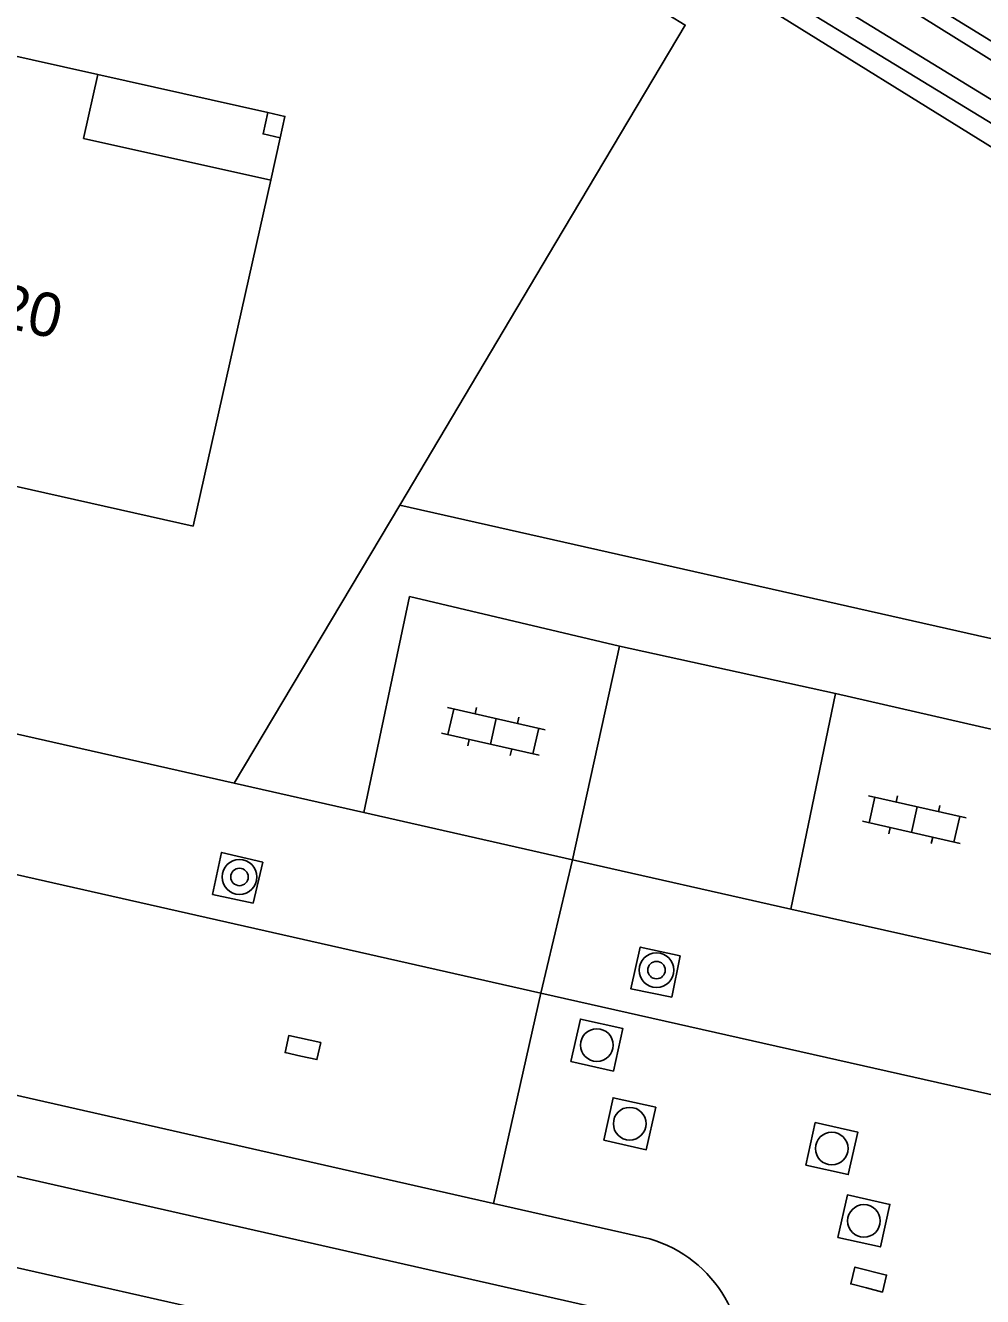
# Model space of a CAD drawing. Extents: x 128000 to 131008, y 398996 to 402500.
# Drawn here: x 129363.2 to 129385.17, y 399076.27 to 399105.45 of the extents above; entities that cross this region are included whole.
import ezdxf

# ---------------------------------------------------------------- set-up
doc = ezdxf.new("R2010")
doc.units = 0
for name, color, linetype in [('gg-afsc-erfafscheiding', 7, 'Continuous'), ('gg-anno-huisnummerreeks BGT', 7, 'Continuous'), ('gg-bbg-hoofdgebouw', 7, 'Continuous'), ('gg-bbg-onder overbouw', 7, 'Continuous'), ('gg-bbg-pand overbouw', 7, 'Continuous'), ('gg-bbg-pilaar onder overbouw', 7, 'Continuous'), ('gg-bbg-pilaar pand', 7, 'Continuous'), ('gg-knt-verharding', 7, 'Continuous'), ('gg-kntw-bovenkant insteek waterloop', 7, 'Continuous'), ('gg-kntw-waterlijn', 7, 'Continuous'), ('gt-grn-groengrens', 7, 'Continuous'), ('gt-grn-vlakafsluiter', 7, 'Continuous'), ('gt-grn-weggrens', 7, 'Continuous'), ('gt-symb-boom', 7, 'Continuous'), ('gt-symb-klinker verharding', 7, 'Continuous'), ('gt-symb-kolk', 7, 'Continuous'), ('gt-symb-rioolschacht', 7, 'Continuous')]:
    doc.layers.add(name, color=color, linetype=linetype)

# ---------------------------------------------------------------- blocks, each defined once
blk = doc.blocks.new('gt0-BOOM')
at = {"layer": 'gt-symb-boom'}
for radius in [0.4, 0.2]:
    blk.add_circle((0, 0), radius, dxfattribs=at)
blk = doc.blocks.new('gt0-KL1')
at = {"layer": 'gt-symb-klinker verharding'}
for p, q in [((-1.15, 0.3), (1.15, 0.3)), ((-1, -0.3), (-1, 0.3)), ((-0.5, 0.3), (-0.5, 0.45)), ((0, -0.3), (0, 0.3)), ((0.5, 0.3), (0.5, 0.45)), ((1, -0.3), (1, 0.3)), ((-1.15, -0.3), (1.15, -0.3)), ((-0.5, -0.45), (-0.5, -0.3)), ((0.5, -0.45), (0.5, -0.3))]:
    blk.add_line(p, q, dxfattribs=at)
blk = doc.blocks.new('gt0-KOLK')
at = {"layer": 'gt-symb-kolk'}
blk.add_lwpolyline([(0, 0), (0.375, 0), (0.375, 0.4), (-0.375, 0.4), (-0.375, 0), (0, 0)], dxfattribs=at)
blk = doc.blocks.new('gt0-RS')
at = {"layer": 'gt-symb-rioolschacht'}
blk.add_lwpolyline([(-0.5, -0.5), (0.5, -0.5), (0.5, 0.5), (-0.5, 0.5)], close=True, dxfattribs=at)
blk.add_circle((0, 0), 0.375, dxfattribs=at)

msp = doc.modelspace()

# ---------------------------------------------------------------- linework, layer by layer
at = {"layer": 'gg-afsc-erfafscheiding'}
for p, q in [((129371.792, 399094.439), (129375.379, 399100.469)), ((129367.992, 399088.052), (129371.792, 399094.439))]:
    msp.add_line(p, q, dxfattribs=at)
at = {"layer": 'gg-bbg-hoofdgebouw'}
for p, q in [((129362.558, 399104.838), (129364.859, 399104.323)), ((129368.831, 399101.897), (129367.049, 399093.955)), ((129368.225, 399075.745), (129362.372, 399077.066))]:
    msp.add_line(p, q, dxfattribs=at)
msp.add_lwpolyline([(129367.049, 399093.955), (129357.878, 399096.017), (129357.659, 399095.041), (129349.531, 399096.869)], dxfattribs=at)
at = {"layer": 'gg-bbg-onder overbouw'}
msp.add_lwpolyline([(129364.859, 399104.323), (129364.532, 399102.859), (129368.831, 399101.897)], dxfattribs=at)
at = {"layer": 'gg-bbg-pand overbouw'}
for p, q in [((129368.763, 399103.45), (129364.859, 399104.323)), ((129369.045, 399102.874), (129368.831, 399101.897))]:
    msp.add_line(p, q, dxfattribs=at)
at = {"layer": 'gg-bbg-pilaar onder overbouw'}
msp.add_lwpolyline([(129368.763, 399103.45), (129368.654, 399102.961), (129369.045, 399102.874)], dxfattribs=at)
at = {"layer": 'gg-bbg-pilaar pand'}
msp.add_lwpolyline([(129369.045, 399102.874), (129369.154, 399103.362), (129368.763, 399103.45)], dxfattribs=at)
at = {"layer": 'gg-knt-verharding'}
for p, q in [((129317.391, 399099.493), (129367.992, 399088.052)), ((129316.69, 399096.394), (129375.03, 399083.235)), ((129314.312, 399091.921), (129373.945, 399078.403)), ((129376.834, 399091.202), (129375.759, 399086.297)), ((129378.041, 399075.62), (129313.911, 399090.15)), ((129380.768, 399085.164), (129381.799, 399090.11)), ((129381.799, 399090.11), (129386.593, 399089.017)), ((129367.992, 399088.052), (129370.965, 399087.38)), ((129370.965, 399087.38), (129375.759, 399086.297)), ((129375.759, 399086.297), (129380.768, 399085.164)), ((129380.768, 399085.164), (129385.519, 399084.1)), ((129375.03, 399083.235), (129373.945, 399078.403)), ((129375.03, 399083.235), (129392.541, 399079.285)), ((129373.945, 399078.403), (129377.531, 399077.59))]:
    msp.add_line(p, q, dxfattribs=at)
for points in [[(129370.965, 399087.38), (129372.016, 399092.338), (129376.834, 399091.202)], [(129368.425, 399085.302), (129368.648, 399086.237), (129367.7, 399086.465), (129367.494, 399085.498), (129368.425, 399085.302)], [(129378.041, 399083.141), (129378.228, 399084.088), (129377.315, 399084.288), (129377.094, 399083.335), (129378.041, 399083.141)]]:
    msp.add_lwpolyline(points, dxfattribs=at)
msp.add_arc((129376.7, 399074.743), 2.966, 347.089, 73.7279, dxfattribs=at)
at = {"layer": 'gg-kntw-bovenkant insteek waterloop'}
for points in [[(129392.703, 399100.592), (129379.432, 399108.75), (129358.046, 399122.163)], [(129357.406, 399120.377), (129363.33, 399116.651), (129391.992, 399099.178)]]:
    msp.add_lwpolyline(points, dxfattribs=at)
at = {"layer": 'gg-kntw-waterlijn'}
msp.add_lwpolyline([(129358.115, 399121.621), (129392.236, 399100.385), (129391.858, 399099.777), (129359.646, 399119.492), (129357.598, 399120.79)], dxfattribs=at)
at = {"layer": 'gt-grn-groengrens'}
for p, q in [((129378.685, 399106.816), (129392.271, 399098.376)), ((129388.831, 399090.591), (129371.792, 399094.439)), ((129376.834, 399091.202), (129381.799, 399090.11))]:
    msp.add_line(p, q, dxfattribs=at)
at = {"layer": 'gt-grn-vlakafsluiter'}
msp.add_lwpolyline([(129377.973, 399105.686), (129378.348, 399105.461), (129375.379, 399100.469)], dxfattribs=at)
at = {"layer": 'gt-grn-weggrens'}
msp.add_line((129375.03, 399083.235), (129375.759, 399086.297), dxfattribs=at)

# ---------------------------------------------------------------- block references
at = {"layer": 'gt-symb-boom'}
for p in [(129368.112, 399085.9), (129377.687, 399083.761)]:
    msp.add_blockref('gt0-BOOM', p, dxfattribs=at)
at = {"layer": 'gt-symb-klinker verharding', "rotation": -12.771242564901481}
for p in [(129373.941, 399089.242), (129383.608, 399087.216)]:
    msp.add_blockref('gt0-KL1', p, dxfattribs=at)
at = {"layer": 'gt-symb-kolk'}
for p, rotation in [((129369.523, 399081.787), -12.646853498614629), ((129382.509, 399076.462), -14.189180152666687)]:
    msp.add_blockref('gt0-KOLK', p, dxfattribs=dict(at, rotation=rotation))
at = {"layer": 'gt-symb-rioolschacht'}
for p, rotation in [((129376.318, 399082.04), -12.590950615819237), ((129377.071, 399080.235), -12.590950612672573), ((129381.711, 399079.664), -12.590950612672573), ((129382.45, 399078.003), -12.59095060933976)]:
    msp.add_blockref('gt0-RS', p, dxfattribs=dict(at, rotation=rotation))

# ---------------------------------------------------------------- texts
at = {"layer": 'gg-anno-huisnummerreeks BGT'}
msp.add_text('20', height=1, rotation=347.4, dxfattribs=at).set_placement((129362.456, 399098.574))

doc.saveas('drawing.dxf')
